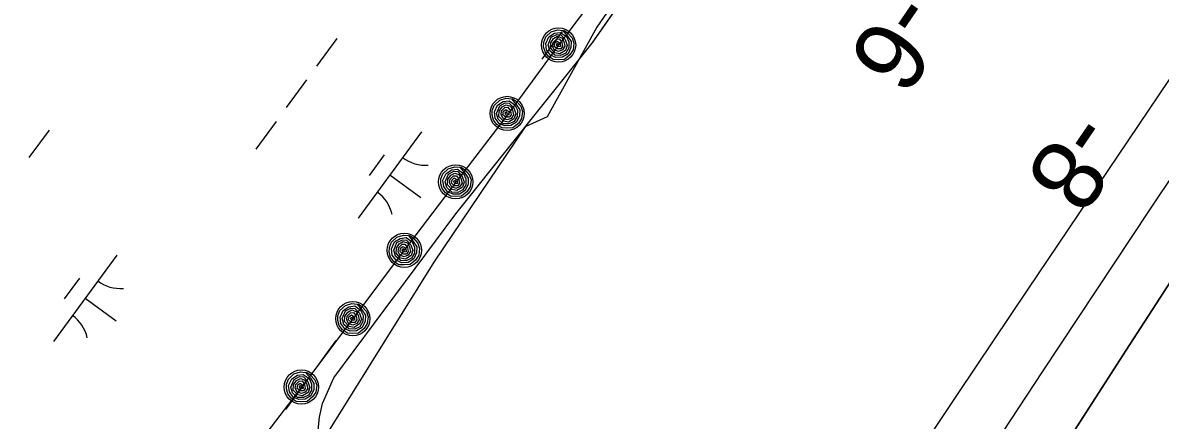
# Model space of a CAD drawing. Extents: x 3905714 to 3926767, y 183354 to 205755.
# Drawn here: x 3913898 to 3914429, y 190634 to 190820 of the extents above; entities that cross this region are included whole.
import ezdxf

# ---------------------------------------------------------------- set-up
doc = ezdxf.new("R2010")
doc.units = 0
for name, color, linetype in [('V-RIVR-EDGE', 7, 'Continuous'), ('V-RIVR-RANG', 7, 'Continuous'), ('V-RRAP-FSHR', 7, 'Continuous'), ('V-TOPO-DPTH', 7, 'Continuous'), ('V-TOPO-MINR', 7, 'Continuous'), ('V-TOPO-SHOR', 7, 'Continuous'), ('V-WETL-SWMP', 7, 'Continuous')]:
    doc.layers.add(name, color=color, linetype=linetype)

msp = doc.modelspace()

# ---------------------------------------------------------------- linework, layer by layer
at = {"layer": 'V-RIVR-EDGE'}
msp.add_lwpolyline([(3914186.43, 190847.36), (3914165.99, 190817.62), (3914142.76, 190775.81), (3914132.53, 190771.16), (3914089.79, 190707.97), (3914028.46, 190609.48), (3914008.95, 190587.18), (3913983.86, 190564.88), (3913972.71, 190554.65), (3913961.56, 190540.72), (3913939.26, 190500.76), (3913885.37, 190431.07)], dxfattribs=at)
at = {"layer": 'V-RRAP-FSHR'}
for points in [[(3914172.18, 190841.3), (3914148.13, 190809.34), (3914124.77, 190777.38), (3914100.23, 190745.42), (3914075.97, 190713.46), (3914051.91, 190681.5), (3914027.86, 190649.54), (3914003.68, 190617.68), (3913979.41, 190585.88), (3913955.14, 190554.83), (3913930.87, 190522.29), (3913906.72, 190490.4), (3913882.65, 190458.45)], [(3914150.56, 190816.24), (3914152.29, 190815.09), (3914154.51, 190812.69), (3914155.3, 190810.23), (3914154.91, 190807.04), (3914153.42, 190804.72), (3914150.83, 190802.64), (3914147.93, 190802.48), (3914145.66, 190802.58), (3914143.3, 190804.17), (3914141.79, 190806.19), (3914141.15, 190808.46), (3914141.17, 190810.68), (3914142.12, 190813.11), (3914144.67, 190815.48), (3914147.72, 190816.41), (3914150.11, 190816.18), (3914152.35, 190813.47), (3914154.02, 190811.01), (3914153.93, 190808.22), (3914152.57, 190805.29), (3914149.94, 190803.64), (3914146.92, 190803.53), (3914144.36, 190804.65), (3914142.53, 190807.13), (3914142.2, 190810.09), (3914143.63, 190813.22), (3914146.26, 190814.91), (3914149.03, 190815.27), (3914151.77, 190813.32), (3914152.92, 190810.81), (3914152.9, 190807.97), (3914151.46, 190805.61), (3914149.1, 190804.42), (3914146.34, 190804.55), (3914144, 190806.65), (3914143.2, 190809.38), (3914144.74, 190812.94), (3914147.25, 190814.27), (3914149.15, 190814.12), (3914151.24, 190811.89), (3914152.15, 190809.15), (3914151.3, 190806.86), (3914148.73, 190805.25), (3914146.41, 190805.71), (3914144.29, 190807.96), (3914144.45, 190810.37), (3914145.8, 190812.4), (3914147.7, 190813.42), (3914149.65, 190812.75), (3914150.61, 190811.01), (3914151.12, 190808.76), (3914149.96, 190807.03), (3914148.14, 190806.31), (3914146.1, 190807.11), (3914145.28, 190808.83), (3914145.53, 190810.58), (3914147.11, 190812.14), (3914148.44, 190812.21), (3914149.66, 190810.62), (3914149.99, 190808.73), (3914149.15, 190807.56), (3914147.59, 190807.53), (3914146.15, 190808.73), (3914146.44, 190810.33), (3914147.5, 190811.15), (3914148.88, 190810.26), (3914148.96, 190808.62), (3914147.8, 190808.44), (3914147.22, 190809.42), (3914147.55, 190810.2), (3914148.17, 190809.37)], [(3914126.51, 190784.29), (3914128.24, 190783.13), (3914130.46, 190780.73), (3914131.24, 190778.27), (3914130.86, 190775.08), (3914129.37, 190772.76), (3914126.78, 190770.68), (3914123.87, 190770.52), (3914121.6, 190770.62), (3914119.25, 190772.21), (3914117.73, 190774.23), (3914117.1, 190776.5), (3914117.12, 190778.72), (3914118.07, 190781.15), (3914120.62, 190783.52), (3914123.66, 190784.45), (3914126.06, 190784.22), (3914128.3, 190781.51), (3914129.96, 190779.05), (3914129.88, 190776.26), (3914128.51, 190773.33), (3914125.88, 190771.68), (3914122.87, 190771.57), (3914120.31, 190772.69), (3914118.48, 190775.17), (3914118.14, 190778.13), (3914119.58, 190781.26), (3914122.2, 190782.95), (3914124.97, 190783.32), (3914127.71, 190781.36), (3914128.86, 190778.85), (3914128.85, 190776.01), (3914127.4, 190773.65), (3914125.04, 190772.46), (3914122.29, 190772.59), (3914119.94, 190774.69), (3914119.14, 190777.42), (3914120.69, 190780.98), (3914123.19, 190782.31), (3914125.09, 190782.16), (3914127.19, 190779.93), (3914128.09, 190777.2), (3914127.25, 190774.9), (3914124.68, 190773.29), (3914122.35, 190773.75), (3914120.24, 190776), (3914120.4, 190778.41), (3914121.74, 190780.44), (3914123.65, 190781.46), (3914125.6, 190780.79), (3914126.56, 190779.05), (3914127.06, 190776.8), (3914125.91, 190775.07), (3914124.08, 190774.35), (3914122.05, 190775.15), (3914121.22, 190776.87), (3914121.48, 190778.62), (3914123.05, 190780.18), (3914124.38, 190780.24), (3914125.61, 190778.66), (3914125.94, 190776.77), (3914125.1, 190775.6), (3914123.54, 190775.57), (3914122.09, 190776.77), (3914122.39, 190778.38), (3914123.44, 190779.19), (3914124.82, 190778.3), (3914124.91, 190776.66), (3914123.74, 190776.48), (3914123.17, 190777.46), (3914123.5, 190778.24), (3914124.11, 190777.41)], [(3914102.45, 190752.33), (3914104.18, 190751.17), (3914106.4, 190748.77), (3914107.19, 190746.31), (3914106.8, 190743.12), (3914105.31, 190740.8), (3914102.72, 190738.72), (3914099.82, 190738.56), (3914097.55, 190738.66), (3914095.19, 190740.25), (3914093.68, 190742.27), (3914093.04, 190744.54), (3914093.06, 190746.76), (3914094.02, 190749.19), (3914096.56, 190751.56), (3914099.61, 190752.49), (3914102, 190752.26), (3914104.25, 190749.55), (3914105.91, 190747.09), (3914105.82, 190744.3), (3914104.46, 190741.37), (3914101.83, 190739.72), (3914098.81, 190739.61), (3914096.25, 190740.73), (3914094.42, 190743.21), (3914094.09, 190746.17), (3914095.53, 190749.3), (3914098.15, 190750.99), (3914100.92, 190751.36), (3914103.66, 190749.4), (3914104.81, 190746.89), (3914104.79, 190744.05), (3914103.35, 190741.69), (3914100.99, 190740.5), (3914098.23, 190740.64), (3914095.89, 190742.73), (3914095.09, 190745.46), (3914096.63, 190749.02), (3914099.14, 190750.35), (3914101.04, 190750.2), (3914103.13, 190747.97), (3914104.04, 190745.24), (3914103.19, 190742.94), (3914100.62, 190741.33), (3914098.3, 190741.79), (3914096.18, 190744.05), (3914096.35, 190746.45), (3914097.69, 190748.48), (3914099.59, 190749.5), (3914101.55, 190748.83), (3914102.5, 190747.09), (3914103.01, 190744.84), (3914101.85, 190743.11), (3914100.03, 190742.39), (3914098, 190743.19), (3914097.17, 190744.92), (3914097.42, 190746.66), (3914099, 190748.22), (3914100.33, 190748.29), (3914101.55, 190746.7), (3914101.88, 190744.81), (3914101.05, 190743.64), (3914099.48, 190743.61), (3914098.04, 190744.81), (3914098.33, 190746.42), (3914099.39, 190747.23), (3914100.77, 190746.34), (3914100.85, 190744.7), (3914099.69, 190744.52), (3914099.11, 190745.5), (3914099.44, 190746.28), (3914100.06, 190745.45)], [(3914078.4, 190720.37), (3914080.13, 190719.21), (3914082.35, 190716.81), (3914083.14, 190714.35), (3914082.75, 190711.16), (3914081.26, 190708.84), (3914078.67, 190706.76), (3914075.77, 190706.6), (3914073.5, 190706.7), (3914071.14, 190708.29), (3914069.62, 190710.31), (3914068.99, 190712.58), (3914069.01, 190714.8), (3914069.96, 190717.23), (3914072.51, 190719.6), (3914075.56, 190720.53), (3914077.95, 190720.3), (3914080.19, 190717.59), (3914081.85, 190715.13), (3914081.77, 190712.34), (3914080.41, 190709.41), (3914077.77, 190707.76), (3914074.76, 190707.65), (3914072.2, 190708.77), (3914070.37, 190711.25), (3914070.03, 190714.21), (3914071.47, 190717.34), (3914074.1, 190719.03), (3914076.86, 190719.4), (3914079.61, 190717.44), (3914080.75, 190714.93), (3914080.74, 190712.09), (3914079.29, 190709.73), (3914076.93, 190708.54), (3914074.18, 190708.68), (3914071.83, 190710.77), (3914071.03, 190713.5), (3914072.58, 190717.06), (3914075.08, 190718.39), (3914076.98, 190718.24), (3914079.08, 190716.01), (3914079.98, 190713.28), (3914079.14, 190710.99), (3914076.57, 190709.37), (3914074.24, 190709.83), (3914072.13, 190712.08), (3914072.29, 190714.49), (3914073.64, 190716.52), (3914075.54, 190717.54), (3914077.49, 190716.87), (3914078.45, 190715.13), (3914078.95, 190712.88), (3914077.8, 190711.15), (3914075.98, 190710.43), (3914073.94, 190711.23), (3914073.11, 190712.96), (3914073.37, 190714.71), (3914074.95, 190716.27), (3914076.27, 190716.33), (3914077.5, 190714.74), (3914077.83, 190712.85), (3914076.99, 190711.68), (3914075.43, 190711.65), (3914073.99, 190712.85), (3914074.28, 190714.46), (3914075.34, 190715.27), (3914076.71, 190714.38), (3914076.8, 190712.74), (3914075.64, 190712.56), (3914075.06, 190713.54), (3914075.39, 190714.32), (3914076.01, 190713.49)], [(3914054.35, 190688.41), (3914056.08, 190687.25), (3914058.29, 190684.85), (3914059.08, 190682.39), (3914058.7, 190679.2), (3914057.2, 190676.88), (3914054.61, 190674.8), (3914051.71, 190674.64), (3914049.44, 190674.74), (3914047.09, 190676.33), (3914045.57, 190678.35), (3914044.93, 190680.62), (3914044.96, 190682.84), (3914045.91, 190685.27), (3914048.46, 190687.64), (3914051.5, 190688.57), (3914053.89, 190688.34), (3914056.14, 190685.63), (3914057.8, 190683.17), (3914057.71, 190680.38), (3914056.35, 190677.45), (3914053.72, 190675.8), (3914050.71, 190675.69), (3914048.15, 190676.81), (3914046.31, 190679.29), (3914045.98, 190682.25), (3914047.42, 190685.38), (3914050.04, 190687.07), (3914052.81, 190687.44), (3914055.55, 190685.49), (3914056.7, 190682.97), (3914056.68, 190680.13), (3914055.24, 190677.77), (3914052.88, 190676.58), (3914050.12, 190676.72), (3914047.78, 190678.81), (3914046.98, 190681.54), (3914048.52, 190685.1), (3914051.03, 190686.43), (3914052.93, 190686.29), (3914055.02, 190684.05), (3914055.93, 190681.32), (3914055.08, 190679.03), (3914052.51, 190677.41), (3914050.19, 190677.88), (3914048.08, 190680.13), (3914048.24, 190682.53), (3914049.58, 190684.56), (3914051.48, 190685.58), (3914053.44, 190684.92), (3914054.4, 190683.17), (3914054.9, 190680.92), (3914053.74, 190679.19), (3914051.92, 190678.48), (3914049.89, 190679.27), (3914049.06, 190681), (3914049.31, 190682.74), (3914050.89, 190684.3), (3914052.22, 190684.37), (3914053.45, 190682.79), (3914053.78, 190680.89), (3914052.94, 190679.73), (3914051.38, 190679.69), (3914049.93, 190680.89), (3914050.23, 190682.5), (3914051.28, 190683.32), (3914052.66, 190682.42), (3914052.75, 190680.79), (3914051.58, 190680.6), (3914051, 190681.58), (3914051.33, 190682.36), (3914051.95, 190681.53)], [(3914030.29, 190656.45), (3914032.02, 190655.29), (3914034.24, 190652.89), (3914035.03, 190650.43), (3914034.64, 190647.24), (3914033.15, 190644.92), (3914030.56, 190642.84), (3914027.66, 190642.68), (3914025.39, 190642.78), (3914023.03, 190644.37), (3914021.51, 190646.39), (3914020.88, 190648.66), (3914020.9, 190650.88), (3914021.85, 190653.31), (3914024.4, 190655.68), (3914027.45, 190656.61), (3914029.84, 190656.38), (3914032.08, 190653.67), (3914033.75, 190651.21), (3914033.66, 190648.42), (3914032.3, 190645.49), (3914029.67, 190643.84), (3914026.65, 190643.73), (3914024.09, 190644.86), (3914022.26, 190647.33), (3914021.92, 190650.29), (3914023.36, 190653.42), (3914025.99, 190655.11), (3914028.76, 190655.48), (3914031.5, 190653.53), (3914032.65, 190651.01), (3914032.63, 190648.17), (3914031.19, 190645.81), (3914028.83, 190644.62), (3914026.07, 190644.76), (3914023.73, 190646.85), (3914022.92, 190649.58), (3914024.47, 190653.14), (3914026.98, 190654.48), (3914028.88, 190654.33), (3914030.97, 190652.09), (3914031.88, 190649.36), (3914031.03, 190647.07), (3914028.46, 190645.45), (3914026.14, 190645.92), (3914024.02, 190648.17), (3914024.18, 190650.57), (3914025.53, 190652.6), (3914027.43, 190653.62), (3914029.38, 190652.96), (3914030.34, 190651.21), (3914030.85, 190648.96), (3914029.69, 190647.23), (3914027.87, 190646.52), (3914025.83, 190647.32), (3914025.01, 190649.04), (3914025.26, 190650.79), (3914026.84, 190652.35), (3914028.17, 190652.41), (3914029.39, 190650.83), (3914029.72, 190648.93), (3914028.88, 190647.77), (3914027.32, 190647.73), (3914025.88, 190648.93), (3914026.17, 190650.54), (3914027.23, 190651.36), (3914028.61, 190650.46), (3914028.69, 190648.83), (3914027.53, 190648.64), (3914026.95, 190649.62), (3914027.28, 190650.4), (3914027.9, 190649.57)]]:
    msp.add_lwpolyline(points, dxfattribs=at)
for centre in [(3914148.13, 190809.34), (3914124.08, 190777.38), (3914100.02, 190745.42), (3914075.97, 190713.46), (3914051.91, 190681.5), (3914027.86, 190649.54)]:
    msp.add_circle(centre, 8, dxfattribs=at)
at = {"layer": 'V-TOPO-DPTH'}
for points in [[(3915286.48, 192081.34), (3914909.08, 191498.19), (3914900.28, 191484.59), (3914891.49, 191470.99), (3914882.7, 191457.38), (3914873.92, 191443.77), (3914860.96, 191423.68), (3914858.65, 191420.12), (3914856.34, 191416.56), (3914854.01, 191413.01), (3914851.68, 191409.46), (3914840.17, 191392.03), (3914832.05, 191379.78), (3914823.89, 191367.56), (3914815.69, 191355.37), (3914807.45, 191343.21), (3914466.27, 190841.37), (3914433.28, 190792.74), (3914400.37, 190744.06), (3914367.58, 190695.3), (3914334.85, 190646.5), (3914011.64, 190163.24)], [(3914152.91, 190258.95), (3914175.19, 190291.69), (3914196.68, 190324.95), (3914217.65, 190358.56), (3914238.36, 190392.34), (3914259.24, 190426.02), (3914280.37, 190459.54), (3914301.68, 190492.95), (3914413.53, 190666.85), (3914430.93, 190693.77), (3914448.43, 190720.62), (3914466.07, 190747.38), (3914483.79, 190774.08), (3914586.79, 190928.4), (3914638.01, 191005.43), (3914689.05, 191082.58), (3914739.81, 191159.91), (3914790.4, 191237.35), (3914863.51, 191349.73), (3914877.39, 191371.08), (3914891.27, 191392.44), (3914905.12, 191413.82), (3914918.97, 191435.19), (3914998.19, 191557.59)], [(3914998.19, 191557.59), (3914918.97, 191435.19), (3914905.12, 191413.82), (3914891.27, 191392.44), (3914877.39, 191371.08), (3914863.51, 191349.73), (3914790.4, 191237.35), (3914739.81, 191159.91), (3914689.05, 191082.58), (3914638.01, 191005.43), (3914586.79, 190928.4), (3914483.79, 190774.08), (3914466.07, 190747.38), (3914448.43, 190720.62), (3914430.93, 190693.77), (3914413.53, 190666.85), (3914301.68, 190492.95), (3914280.37, 190459.54), (3914259.24, 190426.02), (3914238.36, 190392.34), (3914217.65, 190358.56), (3914196.68, 190324.95), (3914175.19, 190291.69), (3914152.91, 190258.95)]]:
    msp.add_lwpolyline(points, dxfattribs=at)
at = {"layer": 'V-TOPO-MINR'}
for points in [[(3915286.48, 192081.34), (3914909.08, 191498.19), (3914900.28, 191484.59), (3914891.49, 191470.99), (3914882.7, 191457.38), (3914873.92, 191443.77), (3914860.96, 191423.68), (3914858.65, 191420.12), (3914856.34, 191416.56), (3914854.01, 191413.01), (3914851.68, 191409.46), (3914840.17, 191392.03), (3914832.05, 191379.78), (3914823.89, 191367.56), (3914815.69, 191355.37), (3914807.45, 191343.21), (3914466.27, 190841.37), (3914433.28, 190792.74), (3914400.37, 190744.06), (3914367.58, 190695.3), (3914334.85, 190646.5), (3914011.64, 190163.24)], [(3914998.19, 191557.59), (3914918.97, 191435.19), (3914905.12, 191413.82), (3914891.27, 191392.44), (3914877.39, 191371.08), (3914863.51, 191349.73), (3914790.4, 191237.35), (3914739.81, 191159.91), (3914689.05, 191082.58), (3914638.01, 191005.43), (3914586.79, 190928.4), (3914483.79, 190774.08), (3914466.07, 190747.38), (3914448.43, 190720.62), (3914430.93, 190693.77), (3914413.53, 190666.85), (3914301.68, 190492.95), (3914280.37, 190459.54), (3914259.24, 190426.02), (3914238.36, 190392.34), (3914217.65, 190358.56), (3914196.68, 190324.95), (3914175.19, 190291.69), (3914152.91, 190258.95)], [(3914966.71, 191548.17), (3914935.73, 191500.29), (3914889.95, 191429.45), (3914881.87, 191416.98), (3914873.78, 191404.52), (3914865.67, 191392.07), (3914857.53, 191379.64), (3914816.13, 191316.49), (3914787.2, 191272.54), (3914758.16, 191228.67), (3914728.95, 191184.91), (3914699.63, 191141.22), (3914474.94, 190807.79), (3914449.63, 190770.09), (3914424.4, 190732.34), (3914399.3, 190694.5), (3914374.28, 190656.61), (3914162.04, 190334.02), (3914148.43, 190313.19), (3914134.9, 190292.29), (3914121.52, 190271.31)]]:
    msp.add_lwpolyline(points, dxfattribs=at)
at = {"layer": 'V-TOPO-SHOR'}
msp.add_lwpolyline([(3914010.35, 190568.31), (3914017.01, 190568.18), (3914023.4, 190567.22), (3914028.12, 190566.39), (3914033.39, 190565.29), (3914037.42, 190564.61), (3914042.13, 190564.47), (3914052.81, 190567.96), (3914054.2, 190571.71), (3914054.19, 190576.43), (3914052.79, 190581.98), (3914049.59, 190588.36), (3914046.11, 190595.43), (3914043.05, 190601.81), (3914040.12, 190606.8), (3914037.48, 190613.87), (3914035.66, 190621.92), (3914035.65, 190629.41), (3914036.33, 190635.52), (3914037.71, 190641.9), (3914043.1, 190653.85), (3914100.02, 190730.54), (3914163.87, 190810.17), (3914204.58, 190868.65)], dxfattribs=at)
at = {"layer": 'V-WETL-SWMP'}
for p, q in [((3914163.87, 190810.16), (3914204.58, 190868.65)), ((3914149.82, 190815.69), (3914140.37, 190802.78)), ((3914044.41, 190812.4), (3914034.96, 190799.49)), ((3914100.02, 190730.54), (3914163.87, 190810.16)), ((3914030.23, 190793.04), (3914020.77, 190780.13)), ((3914016.04, 190773.68), (3914006.59, 190760.77)), ((3913909.88, 190769.64), (3913900.43, 190756.73)), ((3914084.05, 190768.85), (3914054.5, 190728.51)), ((3914066.6, 190758.08), (3914059.51, 190748.4)), ((3914069.28, 190748.68), (3914083.8, 190738.04)), ((3914043.1, 190653.85), (3914100.02, 190730.54)), ((3913941.51, 190711.23), (3913911.96, 190670.9)), ((3913924.06, 190700.46), (3913916.97, 190690.78)), ((3913926.74, 190691.06), (3913941.26, 190680.43)), ((3914044.06, 190671.33), (3914034.6, 190658.43)), ((3914029.88, 190651.97), (3914020.42, 190639.07)), ((3914037.71, 190641.9), (3914043.1, 190653.85)), ((3914036.33, 190635.52), (3914037.71, 190641.9)), ((3914035.65, 190629.41), (3914036.33, 190635.52))]:
    msp.add_line(p, q, dxfattribs=at)
for centre, start, end in [((3914085.79, 190770.82), 233, 274.5436), ((3914053.14, 190726.26), 13, 54.5436), ((3913943.25, 190713.21), 233, 274.5436), ((3913910.6, 190668.64), 13, 54.5436)]:
    msp.add_arc(centre, 17.62, start, end, dxfattribs=at)

# ---------------------------------------------------------------- texts
at = {"layer": 'V-RIVR-RANG'}
for s, p in [('-6', (3914305.15, 190836.29)), ('-8', (3914387.99, 190780.28))]:
    msp.add_text(s, height=33.5, rotation=235.6483, dxfattribs=at).set_placement(p)

doc.saveas('drawing.dxf')
